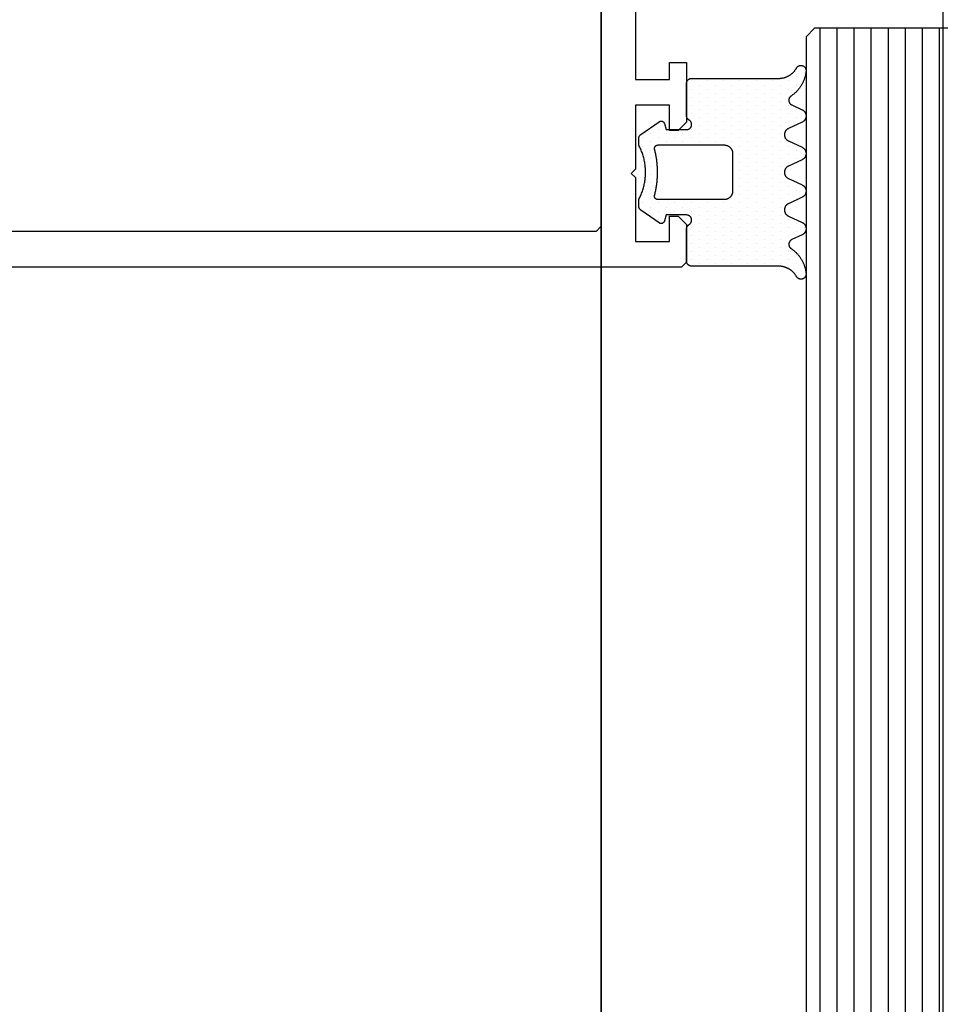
# Model space of a CAD drawing. Extents: x 4615668 to 9294084, y 5325188 to 10688993.
# Tile 408 of 656: x 4636254.32 to 4636259.74, y 5331941.11 to 5331946.88. Entities that reach past the tile are written whole.
import ezdxf

# ---------------------------------------------------------------- set-up
doc = ezdxf.new("R2010")
doc.units = 0
doc.header["$MEASUREMENT"] = 0
doc.layers.add('A_wymiary', color=152, linetype='Continuous', lineweight=5)
for name, color, linetype in [('CrossSectionsGlass', 7, 'Continuous'), ('CrossSectionsGums', 7, 'Continuous'), ('CrossSectionsProfils', 7, 'Continuous')]:
    doc.layers.add(name, color=color, linetype=linetype)

# ---------------------------------------------------------------- blocks, each defined once
blk = doc.blocks.new('K43_2153_X', base_point=(858.06159, 1427.40338))
at = {"layer": 'CrossSectionsProfils', "flags": 128}
for points in [[(856.05942, 1420.90338), (856.05942, 1413.40349), (854.05942, 1413.40349), (854.05942, 1414.40349), (853.05942, 1414.40349), (853.05942, 1410.90326), (853.55942, 1410.40326), (854.05942, 1410.40326), (854.05942, 1411.90349), (856.05942, 1411.90349), (856.05942, 1408.15349), (856.30942, 1407.90349), (856.05942, 1407.65349), (856.05942, 1403.90349), (854.05942, 1403.90349), (854.05942, 1405.40326), (853.55942, 1405.40326), (853.05942, 1404.90326), (853.05942, 1402.70317), (853.35942, 1402.40317), (942.05942, 1402.40317)], [(858.05942, 1450.00358), (858.05942, 1404.80317), (858.35942, 1404.50317), (933.85942, 1404.50317)]]:
    blk.add_lwpolyline(points, dxfattribs=at)
blk = doc.blocks.new('Hatch19038', base_point=(6840.81, 665.518))
at = {"layer": 'CrossSectionsGums', "color": 8}
for p, q in [((6270.288, 677.449), (6270.288, 677.449)), ((6270.764, 677.449), (6270.764, 677.449)), ((6273.145, 677.449), (6273.145, 677.449)), ((6275.05, 677.449), (6275.05, 677.449)), ((6277.431, 677.449), (6277.431, 677.449)), ((6279.812, 677.449), (6279.812, 677.449)), ((6282.194, 677.449), (6282.194, 677.449)), ((6270.526, 676.973), (6270.526, 676.973)), ((6271.002, 676.973), (6271.002, 676.973)), ((6271.479, 676.973), (6271.479, 676.973)), ((6272.907, 676.973), (6272.907, 676.973)), ((6273.384, 676.973), (6273.384, 676.973)), ((6274.812, 676.973), (6274.812, 676.973)), ((6275.289, 676.973), (6275.289, 676.973)), ((6275.765, 676.973), (6275.765, 676.973)), ((6277.193, 676.973), (6277.193, 676.973)), ((6277.67, 676.973), (6277.67, 676.973)), ((6279.575, 676.973), (6279.575, 676.973)), ((6280.051, 676.973), (6280.051, 676.973)), ((6281.48, 676.973), (6281.48, 676.973)), ((6281.956, 676.973), (6281.956, 676.973)), ((6282.432, 676.973), (6282.432, 676.973)), ((6270.764, 676.496), (6270.764, 676.496)), ((6271.002, 676.02), (6271.002, 676.02)), ((6271.24, 676.496), (6271.24, 676.496)), ((6271.478, 676.02), (6271.478, 676.02)), ((6271.716, 676.496), (6271.716, 676.496)), ((6271.955, 676.02), (6271.955, 676.02)), ((6272.193, 676.496), (6272.193, 676.496)), ((6272.431, 676.02), (6272.431, 676.02)), ((6272.669, 676.496), (6272.669, 676.496)), ((6272.907, 676.02), (6272.907, 676.02)), ((6273.146, 676.496), (6273.146, 676.496)), ((6273.383, 676.02), (6273.383, 676.02)), ((6273.622, 676.496), (6273.622, 676.496)), ((6273.859, 676.02), (6273.859, 676.02)), ((6274.336, 676.02), (6274.336, 676.02)), ((6274.574, 676.496), (6274.574, 676.496)), ((6274.812, 676.02), (6274.812, 676.02)), ((6275.05, 676.496), (6275.05, 676.496)), ((6275.288, 676.02), (6275.288, 676.02)), ((6275.526, 676.496), (6275.526, 676.496)), ((6275.765, 676.02), (6275.765, 676.02)), ((6276.241, 676.02), (6276.241, 676.02)), ((6276.717, 676.02), (6276.717, 676.02)), ((6276.955, 676.496), (6276.955, 676.496)), ((6277.193, 676.02), (6277.193, 676.02)), ((6277.432, 676.496), (6277.432, 676.496)), ((6277.669, 676.02), (6277.669, 676.02)), ((6277.908, 676.496), (6277.908, 676.496)), ((6278.146, 676.02), (6278.146, 676.02)), ((6278.622, 676.02), (6278.622, 676.02)), ((6279.098, 676.02), (6279.098, 676.02)), ((6279.336, 676.496), (6279.336, 676.496)), ((6279.575, 676.02), (6279.575, 676.02)), ((6279.813, 676.496), (6279.813, 676.496)), ((6280.051, 676.02), (6280.051, 676.02)), ((6280.289, 676.496), (6280.289, 676.496)), ((6280.527, 676.02), (6280.527, 676.02)), ((6280.765, 676.496), (6280.765, 676.496)), ((6281.003, 676.02), (6281.003, 676.02)), ((6281.242, 676.496), (6281.242, 676.496)), ((6281.479, 676.02), (6281.479, 676.02)), ((6281.718, 676.496), (6281.718, 676.496)), ((6271.24, 675.544), (6271.24, 675.544)), ((6271.717, 675.544), (6271.717, 675.544)), ((6272.193, 675.544), (6272.193, 675.544)), ((6272.669, 675.544), (6272.669, 675.544)), ((6273.146, 675.544), (6273.146, 675.544)), ((6273.622, 675.544), (6273.622, 675.544)), ((6274.098, 675.544), (6274.098, 675.544)), ((6274.574, 675.544), (6274.574, 675.544)), ((6275.05, 675.544), (6275.05, 675.544)), ((6275.527, 675.544), (6275.527, 675.544)), ((6276.003, 675.544), (6276.003, 675.544)), ((6276.479, 675.544), (6276.479, 675.544)), ((6276.956, 675.544), (6276.956, 675.544)), ((6277.432, 675.544), (6277.432, 675.544)), ((6277.908, 675.544), (6277.908, 675.544)), ((6278.384, 675.544), (6278.384, 675.544)), ((6278.86, 675.544), (6278.86, 675.544)), ((6279.337, 675.544), (6279.337, 675.544)), ((6279.813, 675.544), (6279.813, 675.544)), ((6280.289, 675.544), (6280.289, 675.544)), ((6280.766, 675.544), (6280.766, 675.544)), ((6281.242, 675.544), (6281.242, 675.544)), ((6281.718, 675.544), (6281.718, 675.544)), ((6271.002, 675.068), (6271.002, 675.068)), ((6271.479, 675.068), (6271.479, 675.068)), ((6271.955, 675.068), (6271.955, 675.068)), ((6272.431, 675.068), (6272.431, 675.068)), ((6272.907, 675.068), (6272.907, 675.068)), ((6273.383, 675.068), (6273.383, 675.068)), ((6273.86, 675.068), (6273.86, 675.068)), ((6274.336, 675.068), (6274.336, 675.068)), ((6274.812, 675.068), (6274.812, 675.068)), ((6275.289, 675.068), (6275.289, 675.068)), ((6275.765, 675.068), (6275.765, 675.068)), ((6276.241, 675.068), (6276.241, 675.068)), ((6276.717, 675.068), (6276.717, 675.068)), ((6277.193, 675.068), (6277.193, 675.068)), ((6277.669, 675.068), (6277.669, 675.068)), ((6278.146, 675.068), (6278.146, 675.068)), ((6278.622, 675.068), (6278.622, 675.068)), ((6279.099, 675.068), (6279.099, 675.068)), ((6279.575, 675.068), (6279.575, 675.068)), ((6280.051, 675.068), (6280.051, 675.068)), ((6280.527, 675.068), (6280.527, 675.068)), ((6281.003, 675.068), (6281.003, 675.068)), ((6281.479, 675.068), (6281.479, 675.068)), ((6271.24, 674.591), (6271.24, 674.591)), ((6271.716, 674.591), (6271.716, 674.591)), ((6272.193, 674.591), (6272.193, 674.591)), ((6272.669, 674.591), (6272.669, 674.591)), ((6273.145, 674.591), (6273.145, 674.591)), ((6273.622, 674.591), (6273.622, 674.591)), ((6274.098, 674.591), (6274.098, 674.591)), ((6274.574, 674.591), (6274.574, 674.591)), ((6275.05, 674.591), (6275.05, 674.591)), ((6275.526, 674.591), (6275.526, 674.591)), ((6276.002, 674.591), (6276.002, 674.591)), ((6276.479, 674.591), (6276.479, 674.591)), ((6276.955, 674.591), (6276.955, 674.591)), ((6277.431, 674.591), (6277.431, 674.591)), ((6277.908, 674.591), (6277.908, 674.591)), ((6278.384, 674.591), (6278.384, 674.591)), ((6278.86, 674.591), (6278.86, 674.591)), ((6279.336, 674.591), (6279.336, 674.591)), ((6279.812, 674.591), (6279.812, 674.591)), ((6280.289, 674.591), (6280.289, 674.591)), ((6280.765, 674.591), (6280.765, 674.591)), ((6281.241, 674.591), (6281.241, 674.591)), ((6281.718, 674.591), (6281.718, 674.591)), ((6271.002, 674.115), (6271.002, 674.115)), ((6271.479, 674.115), (6271.479, 674.115)), ((6271.955, 674.115), (6271.955, 674.115)), ((6272.431, 674.115), (6272.431, 674.115)), ((6272.907, 674.115), (6272.907, 674.115)), ((6273.384, 674.115), (6273.384, 674.115)), ((6273.86, 674.115), (6273.86, 674.115)), ((6274.336, 674.115), (6274.336, 674.115)), ((6274.812, 674.115), (6274.812, 674.115)), ((6275.289, 674.115), (6275.289, 674.115)), ((6275.765, 674.115), (6275.765, 674.115)), ((6276.241, 674.115), (6276.241, 674.115)), ((6276.717, 674.115), (6276.717, 674.115)), ((6277.193, 674.115), (6277.193, 674.115)), ((6277.67, 674.115), (6277.67, 674.115)), ((6278.146, 674.115), (6278.146, 674.115)), ((6278.623, 674.115), (6278.623, 674.115)), ((6279.099, 674.115), (6279.099, 674.115)), ((6279.575, 674.115), (6279.575, 674.115)), ((6280.051, 674.115), (6280.051, 674.115)), ((6280.527, 674.115), (6280.527, 674.115)), ((6281.003, 674.115), (6281.003, 674.115)), ((6281.48, 674.115), (6281.48, 674.115)), ((6271.002, 673.163), (6271.002, 673.163)), ((6271.24, 673.639), (6271.24, 673.639)), ((6271.479, 673.163), (6271.479, 673.163)), ((6271.717, 673.639), (6271.717, 673.639)), ((6271.955, 673.163), (6271.955, 673.163)), ((6272.193, 673.639), (6272.193, 673.639)), ((6272.431, 673.163), (6272.431, 673.163)), ((6272.669, 673.639), (6272.669, 673.639)), ((6272.907, 673.163), (6272.907, 673.163)), ((6273.146, 673.639), (6273.146, 673.639)), ((6273.383, 673.163), (6273.383, 673.163)), ((6273.622, 673.639), (6273.622, 673.639)), ((6273.859, 673.163), (6273.859, 673.163)), ((6274.098, 673.639), (6274.098, 673.639)), ((6274.336, 673.163), (6274.336, 673.163)), ((6274.574, 673.639), (6274.574, 673.639)), ((6274.812, 673.163), (6274.812, 673.163)), ((6275.05, 673.639), (6275.05, 673.639)), ((6275.526, 673.639), (6275.526, 673.639)), ((6276.003, 673.639), (6276.003, 673.639)), ((6276.479, 673.639), (6276.479, 673.639)), ((6276.955, 673.639), (6276.955, 673.639)), ((6277.432, 673.639), (6277.432, 673.639)), ((6277.908, 673.639), (6277.908, 673.639)), ((6278.146, 673.163), (6278.146, 673.163)), ((6278.384, 673.639), (6278.384, 673.639)), ((6278.622, 673.163), (6278.622, 673.163)), ((6278.86, 673.639), (6278.86, 673.639)), ((6279.098, 673.163), (6279.098, 673.163)), ((6279.336, 673.639), (6279.336, 673.639)), ((6279.575, 673.163), (6279.575, 673.163)), ((6279.813, 673.639), (6279.813, 673.639)), ((6280.051, 673.163), (6280.051, 673.163)), ((6280.289, 673.639), (6280.289, 673.639)), ((6280.527, 673.163), (6280.527, 673.163)), ((6280.765, 673.639), (6280.765, 673.639)), ((6281.003, 673.163), (6281.003, 673.163)), ((6281.242, 673.639), (6281.242, 673.639)), ((6281.479, 673.163), (6281.479, 673.163)), ((6281.718, 673.639), (6281.718, 673.639)), ((6271.241, 672.686), (6271.241, 672.686)), ((6271.717, 672.686), (6271.717, 672.686)), ((6272.193, 672.686), (6272.193, 672.686)), ((6272.669, 672.686), (6272.669, 672.686)), ((6273.146, 672.686), (6273.146, 672.686)), ((6273.622, 672.686), (6273.622, 672.686)), ((6274.098, 672.686), (6274.098, 672.686)), ((6274.574, 672.686), (6274.574, 672.686)), ((6278.384, 672.686), (6278.384, 672.686)), ((6278.86, 672.686), (6278.86, 672.686)), ((6279.337, 672.686), (6279.337, 672.686)), ((6279.813, 672.686), (6279.813, 672.686)), ((6280.289, 672.686), (6280.289, 672.686)), ((6280.766, 672.686), (6280.766, 672.686)), ((6281.242, 672.686), (6281.242, 672.686)), ((6281.718, 672.686), (6281.718, 672.686)), ((6271.002, 672.21), (6271.002, 672.21)), ((6271.479, 672.21), (6271.479, 672.21)), ((6271.955, 672.21), (6271.955, 672.21)), ((6272.431, 672.21), (6272.431, 672.21)), ((6272.907, 672.21), (6272.907, 672.21)), ((6273.383, 672.21), (6273.383, 672.21)), ((6273.86, 672.21), (6273.86, 672.21)), ((6274.336, 672.21), (6274.336, 672.21)), ((6278.146, 672.21), (6278.146, 672.21)), ((6278.622, 672.21), (6278.622, 672.21)), ((6279.099, 672.21), (6279.099, 672.21)), ((6279.575, 672.21), (6279.575, 672.21)), ((6280.051, 672.21), (6280.051, 672.21)), ((6280.527, 672.21), (6280.527, 672.21)), ((6281.003, 672.21), (6281.003, 672.21)), ((6281.479, 672.21), (6281.479, 672.21)), ((6271.24, 671.734), (6271.24, 671.734)), ((6271.716, 671.734), (6271.716, 671.734)), ((6272.193, 671.734), (6272.193, 671.734)), ((6272.669, 671.734), (6272.669, 671.734)), ((6273.145, 671.734), (6273.145, 671.734)), ((6273.622, 671.734), (6273.622, 671.734)), ((6274.098, 671.734), (6274.098, 671.734)), ((6274.574, 671.734), (6274.574, 671.734)), ((6278.384, 671.734), (6278.384, 671.734)), ((6278.86, 671.734), (6278.86, 671.734)), ((6279.336, 671.734), (6279.336, 671.734)), ((6279.812, 671.734), (6279.812, 671.734)), ((6280.289, 671.734), (6280.289, 671.734)), ((6280.765, 671.734), (6280.765, 671.734)), ((6281.241, 671.734), (6281.241, 671.734)), ((6281.718, 671.734), (6281.718, 671.734)), ((6271.002, 671.258), (6271.002, 671.258)), ((6271.24, 670.781), (6271.24, 670.781)), ((6271.479, 671.258), (6271.479, 671.258)), ((6271.717, 670.781), (6271.717, 670.781)), ((6271.955, 671.258), (6271.955, 671.258)), ((6272.193, 670.781), (6272.193, 670.781)), ((6272.431, 671.258), (6272.431, 671.258)), ((6272.669, 670.781), (6272.669, 670.781)), ((6272.907, 671.258), (6272.907, 671.258)), ((6273.146, 670.781), (6273.146, 670.781)), ((6273.384, 671.258), (6273.384, 671.258)), ((6273.86, 671.258), (6273.86, 671.258)), ((6274.098, 670.781), (6274.098, 670.781)), ((6274.336, 671.258), (6274.336, 671.258)), ((6274.574, 670.781), (6274.574, 670.781)), ((6278.146, 671.258), (6278.146, 671.258)), ((6278.384, 670.781), (6278.384, 670.781)), ((6278.623, 671.258), (6278.623, 671.258)), ((6278.86, 670.781), (6278.86, 670.781)), ((6279.099, 671.258), (6279.099, 671.258)), ((6279.336, 670.781), (6279.336, 670.781)), ((6279.575, 671.258), (6279.575, 671.258)), ((6279.813, 670.781), (6279.813, 670.781)), ((6280.051, 671.258), (6280.051, 671.258)), ((6280.289, 670.781), (6280.289, 670.781)), ((6280.527, 671.258), (6280.527, 671.258)), ((6280.765, 670.781), (6280.765, 670.781)), ((6281.003, 671.258), (6281.003, 671.258)), ((6281.242, 670.781), (6281.242, 670.781)), ((6281.48, 671.258), (6281.48, 671.258)), ((6281.718, 670.781), (6281.718, 670.781)), ((6274.336, 670.305), (6274.336, 670.305)), ((6278.146, 670.305), (6278.146, 670.305)), ((6278.622, 670.305), (6278.622, 670.305)), ((6274.098, 669.829), (6274.098, 669.829)), ((6274.574, 669.829), (6274.574, 669.829)), ((6278.384, 669.829), (6278.384, 669.829)), ((6278.86, 669.829), (6278.86, 669.829)), ((6274.336, 669.353), (6274.336, 669.353)), ((6278.146, 669.353), (6278.146, 669.353)), ((6278.622, 669.353), (6278.622, 669.353)), ((6273.622, 668.876), (6273.622, 668.876)), ((6274.098, 668.876), (6274.098, 668.876)), ((6274.574, 668.876), (6274.574, 668.876)), ((6278.384, 668.876), (6278.384, 668.876)), ((6278.86, 668.876), (6278.86, 668.876)), ((6273.859, 668.4), (6273.859, 668.4)), ((6274.335, 668.4), (6274.335, 668.4)), ((6274.574, 667.924), (6274.574, 667.924)), ((6274.812, 668.4), (6274.812, 668.4)), ((6275.05, 667.924), (6275.05, 667.924)), ((6275.288, 668.4), (6275.288, 668.4)), ((6275.765, 668.4), (6275.765, 668.4)), ((6276.241, 668.4), (6276.241, 668.4)), ((6276.717, 668.4), (6276.717, 668.4)), ((6277.193, 668.4), (6277.193, 668.4)), ((6277.669, 668.4), (6277.669, 668.4)), ((6277.908, 667.924), (6277.908, 667.924)), ((6278.146, 668.4), (6278.146, 668.4)), ((6278.384, 667.924), (6278.384, 667.924)), ((6278.622, 668.4), (6278.622, 668.4))]:
    blk.add_line(p, q, dxfattribs=at)
blk = doc.blocks.new('120483', base_point=(6270.809, 670.518))
at = {"layer": 'CrossSectionsGums', "color": 1, "flags": 128}
for points in [[(6274.401, 667.718), (6274.696, 667.718), (6274.699, 667.718), (6274.703, 667.718), (6274.706, 667.718), (6274.708, 667.718), (6274.711, 667.718), (6274.714, 667.718), (6274.717, 667.719), (6274.72, 667.719), (6274.723, 667.719), (6274.727, 667.719), (6274.729, 667.72), (6274.732, 667.72), (6274.735, 667.72), (6274.738, 667.721), (6274.741, 667.721), (6274.744, 667.722), (6274.747, 667.722), (6274.75, 667.723), (6274.753, 667.723), (6274.756, 667.724), (6274.759, 667.724), (6274.762, 667.725), (6274.765, 667.726), (6274.768, 667.726), (6274.771, 667.727), (6274.773, 667.728), (6274.776, 667.729), (6274.779, 667.729), (6274.782, 667.73), (6274.785, 667.731), (6274.788, 667.732), (6274.791, 667.733), (6274.793, 667.734), (6274.796, 667.735), (6274.799, 667.736), (6274.802, 667.737), (6274.805, 667.738), (6274.808, 667.739), (6274.811, 667.74), (6274.813, 667.741), (6274.816, 667.743), (6274.819, 667.744), (6274.821, 667.745), (6274.824, 667.746), (6274.827, 667.748), (6274.83, 667.749), (6274.832, 667.75), (6274.832, 667.75), (6274.893, 667.78), (6274.955, 667.809), (6275.017, 667.837), (6275.079, 667.863), (6275.142, 667.888), (6275.206, 667.912), (6275.27, 667.935), (6275.334, 667.956), (6275.399, 667.976), (6275.464, 667.995), (6275.53, 668.012), (6275.596, 668.029), (6275.662, 668.043), (6275.729, 668.057), (6275.795, 668.069), (6275.862, 668.08), (6275.93, 668.089), (6275.997, 668.097), (6276.064, 668.104), (6276.132, 668.109), (6276.2, 668.114), (6276.268, 668.116), (6276.336, 668.118), (6276.404, 668.118), (6276.472, 668.116), (6276.54, 668.114), (6276.607, 668.109), (6276.675, 668.104), (6276.743, 668.097), (6276.81, 668.089), (6276.877, 668.08), (6276.944, 668.069), (6277.011, 668.057), (6277.078, 668.043), (6277.144, 668.029), (6277.209, 668.012), (6277.275, 667.995), (6277.341, 667.976), (6277.405, 667.956), (6277.47, 667.935), (6277.534, 667.912), (6277.598, 667.888), (6277.661, 667.863), (6277.723, 667.837), (6277.785, 667.809), (6277.847, 667.78), (6277.907, 667.75), (6277.907, 667.75), (6277.91, 667.749), (6277.913, 667.748), (6277.916, 667.746), (6277.918, 667.745), (6277.921, 667.744), (6277.924, 667.743), (6277.926, 667.741), (6277.929, 667.74), (6277.932, 667.739), (6277.935, 667.738), (6277.938, 667.737), (6277.94, 667.736), (6277.943, 667.735), (6277.946, 667.734), (6277.949, 667.733), (6277.952, 667.732), (6277.955, 667.731), (6277.958, 667.73), (6277.96, 667.729), (6277.963, 667.729), (6277.966, 667.728), (6277.969, 667.727), (6277.972, 667.726), (6277.975, 667.726), (6277.978, 667.725), (6277.98, 667.724), (6277.983, 667.724), (6277.986, 667.723), (6277.989, 667.723), (6277.992, 667.722), (6277.996, 667.722), (6277.999, 667.721), (6278.001, 667.721), (6278.004, 667.72), (6278.007, 667.72), (6278.01, 667.72), (6278.013, 667.719), (6278.016, 667.719), (6278.019, 667.719), (6278.022, 667.719), (6278.025, 667.718), (6278.028, 667.718), (6278.031, 667.718), (6278.034, 667.718), (6278.037, 667.718), (6278.04, 667.718), (6278.043, 667.718), (6278.043, 667.718), (6278.339, 667.718), (6278.345, 667.718), (6278.351, 667.718), (6278.357, 667.718), (6278.363, 667.719), (6278.369, 667.719), (6278.375, 667.72), (6278.381, 667.721), (6278.388, 667.722), (6278.394, 667.723), (6278.399, 667.724), (6278.406, 667.725), (6278.412, 667.727), (6278.417, 667.728), (6278.423, 667.73), (6278.429, 667.732), (6278.435, 667.734), (6278.441, 667.736), (6278.446, 667.738), (6278.452, 667.74), (6278.458, 667.742), (6278.463, 667.745), (6278.469, 667.748), (6278.475, 667.75), (6278.48, 667.753), (6278.485, 667.756), (6278.491, 667.759), (6278.496, 667.762), (6278.501, 667.766), (6278.506, 667.769), (6278.511, 667.772), (6278.516, 667.776), (6278.521, 667.78), (6278.526, 667.783), (6278.531, 667.787), (6278.535, 667.791), (6278.54, 667.795), (6278.544, 667.799), (6278.549, 667.804), (6278.553, 667.808), (6278.558, 667.812), (6278.562, 667.817), (6278.565, 667.822), (6278.57, 667.826), (6278.573, 667.831), (6278.577, 667.836), (6278.581, 667.841), (6278.584, 667.846), (6278.584, 667.846), (6279.333, 668.916), (6279.338, 668.922), (6279.342, 668.929), (6279.346, 668.937), (6279.35, 668.944), (6279.354, 668.951), (6279.356, 668.959), (6279.359, 668.966), (6279.362, 668.974), (6279.364, 668.982), (6279.366, 668.99), (6279.367, 668.998), (6279.368, 669.006), (6279.369, 669.014), (6279.37, 669.023), (6279.37, 669.031), (6279.37, 669.039), (6279.369, 669.047), (6279.368, 669.055), (6279.367, 669.063), (6279.366, 669.071), (6279.364, 669.079), (6279.361, 669.087), (6279.359, 669.095), (6279.356, 669.103), (6279.353, 669.11), (6279.35, 669.118), (6279.346, 669.125), (6279.342, 669.132), (6279.338, 669.139), (6279.333, 669.146), (6279.328, 669.152), (6279.323, 669.159), (6279.318, 669.165), (6279.312, 669.171), (6279.306, 669.176), (6279.3, 669.182), (6279.294, 669.187), (6279.288, 669.192), (6279.281, 669.197), (6279.274, 669.201), (6279.267, 669.205), (6279.26, 669.209), (6279.252, 669.213), (6279.245, 669.216), (6279.237, 669.219), (6279.229, 669.221), (6279.222, 669.224), (6279.222, 669.224), (6278.87, 669.318), (6278.87, 670.518), (6278.87, 670.534), (6278.872, 670.551), (6278.874, 670.568), (6278.877, 670.584), (6278.881, 670.6), (6278.886, 670.616), (6278.892, 670.632), (6278.899, 670.647), (6278.907, 670.662), (6278.915, 670.676), (6278.924, 670.69), (6278.935, 670.704), (6278.945, 670.717), (6278.957, 670.729), (6278.969, 670.74), (6278.981, 670.751), (6278.995, 670.761), (6279.008, 670.771), (6279.022, 670.779), (6279.038, 670.787), (6279.053, 670.794), (6279.068, 670.8), (6279.084, 670.805), (6279.1, 670.81), (6279.117, 670.813), (6279.133, 670.816), (6279.15, 670.817), (6279.167, 670.818), (6279.183, 670.818), (6279.2, 670.816), (6279.216, 670.814), (6279.233, 670.811), (6279.249, 670.807), (6279.265, 670.802), (6279.281, 670.797), (6279.296, 670.79), (6279.311, 670.782), (6279.326, 670.774), (6279.339, 670.765), (6279.353, 670.755), (6279.366, 670.745), (6279.378, 670.733), (6279.39, 670.721), (6279.401, 670.709), (6279.411, 670.696), (6279.421, 670.682), (6279.43, 670.668), (6279.43, 670.668), (6279.433, 670.662), (6279.437, 670.656), (6279.44, 670.651), (6279.444, 670.645), (6279.448, 670.64), (6279.452, 670.635), (6279.456, 670.629), (6279.46, 670.624), (6279.465, 670.619), (6279.469, 670.614), (6279.474, 670.609), (6279.479, 670.604), (6279.483, 670.6), (6279.488, 670.595), (6279.493, 670.591), (6279.498, 670.587), (6279.503, 670.582), (6279.509, 670.578), (6279.514, 670.574), (6279.52, 670.57), (6279.525, 670.567), (6279.531, 670.563), (6279.537, 670.56), (6279.542, 670.556), (6279.548, 670.553), (6279.554, 670.55), (6279.56, 670.547), (6279.566, 670.544), (6279.572, 670.542), (6279.579, 670.539), (6279.584, 670.537), (6279.591, 670.534), (6279.597, 670.532), (6279.604, 670.53), (6279.61, 670.528), (6279.617, 670.527), (6279.623, 670.525), (6279.63, 670.524), (6279.636, 670.523), (6279.643, 670.521), (6279.649, 670.52), (6279.656, 670.52), (6279.663, 670.519), (6279.669, 670.518), (6279.676, 670.518), (6279.683, 670.518), (6279.689, 670.518), (6279.689, 670.518), (6281.57, 670.518), (6281.58, 670.518), (6281.59, 670.518), (6281.6, 670.519), (6281.61, 670.52), (6281.62, 670.522), (6281.629, 670.524), (6281.639, 670.526), (6281.649, 670.528), (6281.659, 670.531), (6281.668, 670.534), (6281.678, 670.538), (6281.687, 670.542), (6281.696, 670.546), (6281.705, 670.55), (6281.714, 670.555), (6281.723, 670.56), (6281.731, 670.565), (6281.74, 670.57), (6281.748, 670.576), (6281.756, 670.582), (6281.764, 670.589), (6281.771, 670.595), (6281.778, 670.602), (6281.786, 670.609), (6281.792, 670.617), (6281.799, 670.624), (6281.805, 670.632), (6281.812, 670.64), (6281.817, 670.648), (6281.823, 670.656), (6281.828, 670.665), (6281.833, 670.674), (6281.837, 670.682), (6281.842, 670.692), (6281.846, 670.701), (6281.85, 670.71), (6281.853, 670.719), (6281.856, 670.729), (6281.859, 670.739), (6281.862, 670.748), (6281.864, 670.758), (6281.866, 670.768), (6281.867, 670.778), (6281.868, 670.788), (6281.869, 670.798), (6281.87, 670.808), (6281.87, 670.818), (6281.87, 670.818), (6281.87, 675.913), (6281.87, 675.94), (6281.871, 675.967), (6281.873, 675.994), (6281.875, 676.02), (6281.877, 676.047), (6281.881, 676.074), (6281.885, 676.101), (6281.889, 676.127), (6281.894, 676.154), (6281.9, 676.18), (6281.906, 676.206), (6281.913, 676.232), (6281.92, 676.258), (6281.929, 676.284), (6281.937, 676.309), (6281.946, 676.335), (6281.956, 676.36), (6281.966, 676.385), (6281.978, 676.409), (6281.989, 676.434), (6282, 676.458), (6282.013, 676.482), (6282.026, 676.505), (6282.04, 676.529), (6282.054, 676.552), (6282.068, 676.574), (6282.083, 676.596), (6282.099, 676.618), (6282.115, 676.64), (6282.132, 676.661), (6282.149, 676.682), (6282.167, 676.703), (6282.185, 676.723), (6282.203, 676.742), (6282.222, 676.762), (6282.241, 676.78), (6282.261, 676.799), (6282.281, 676.817), (6282.301, 676.834), (6282.322, 676.851), (6282.343, 676.868), (6282.365, 676.884), (6282.387, 676.9), (6282.409, 676.915), (6282.432, 676.929), (6282.455, 676.943), (6282.478, 676.957), (6282.478, 676.957), (6282.493, 676.966), (6282.507, 676.976), (6282.521, 676.986), (6282.534, 676.998), (6282.546, 677.01), (6282.558, 677.023), (6282.569, 677.036), (6282.579, 677.05), (6282.588, 677.065), (6282.597, 677.08), (6282.604, 677.096), (6282.611, 677.112), (6282.617, 677.129), (6282.622, 677.145), (6282.625, 677.162), (6282.628, 677.18), (6282.629, 677.197), (6282.63, 677.214), (6282.63, 677.232), (6282.628, 677.249), (6282.626, 677.266), (6282.623, 677.283), (6282.619, 677.3), (6282.613, 677.317), (6282.607, 677.333), (6282.6, 677.349), (6282.592, 677.364), (6282.583, 677.379), (6282.573, 677.393), (6282.563, 677.407), (6282.552, 677.42), (6282.54, 677.433), (6282.526, 677.445), (6282.513, 677.456), (6282.499, 677.466), (6282.484, 677.475), (6282.469, 677.484), (6282.454, 677.491), (6282.438, 677.498), (6282.421, 677.504), (6282.404, 677.508), (6282.388, 677.512), (6282.37, 677.515), (6282.353, 677.517), (6282.335, 677.518), (6282.318, 677.518), (6282.301, 677.516), (6282.301, 677.516), (6282.264, 677.512), (6282.227, 677.508), (6282.189, 677.502), (6282.152, 677.496), (6282.115, 677.489), (6282.079, 677.482), (6282.042, 677.474), (6282.005, 677.465), (6281.969, 677.455), (6281.933, 677.445), (6281.897, 677.434), (6281.861, 677.422), (6281.826, 677.41), (6281.791, 677.397), (6281.756, 677.384), (6281.721, 677.37), (6281.687, 677.355), (6281.652, 677.339), (6281.619, 677.323), (6281.585, 677.306), (6281.552, 677.289), (6281.519, 677.271), (6281.486, 677.252), (6281.454, 677.233), (6281.422, 677.213), (6281.391, 677.193), (6281.36, 677.172), (6281.329, 677.15), (6281.299, 677.128), (6281.269, 677.105), (6281.24, 677.082), (6281.21, 677.058), (6281.182, 677.034), (6281.154, 677.009), (6281.126, 676.983), (6281.1, 676.957), (6281.073, 676.931), (6281.047, 676.904), (6281.021, 676.876), (6280.996, 676.848), (6280.972, 676.82), (6280.948, 676.791), (6280.924, 676.762), (6280.901, 676.732), (6280.879, 676.702), (6280.857, 676.672), (6280.836, 676.641), (6280.836, 676.641), (6280.828, 676.63), (6280.82, 676.619), (6280.811, 676.609), (6280.802, 676.599), (6280.792, 676.589), (6280.782, 676.58), (6280.772, 676.572), (6280.761, 676.564), (6280.75, 676.556), (6280.738, 676.549), (6280.727, 676.542), (6280.714, 676.536), (6280.702, 676.531), (6280.689, 676.526), (6280.677, 676.522), (6280.664, 676.518), (6280.651, 676.515), (6280.638, 676.512), (6280.624, 676.51), (6280.611, 676.509), (6280.597, 676.508), (6280.583, 676.508), (6280.57, 676.508), (6280.557, 676.509), (6280.543, 676.511), (6280.53, 676.513), (6280.517, 676.516), (6280.504, 676.519), (6280.491, 676.523), (6280.479, 676.528), (6280.466, 676.533), (6280.454, 676.539), (6280.441, 676.545), (6280.43, 676.552), (6280.418, 676.559), (6280.408, 676.567), (6280.397, 676.575), (6280.387, 676.584), (6280.377, 676.593), (6280.368, 676.603), (6280.358, 676.613), (6280.35, 676.624), (6280.342, 676.634), (6280.334, 676.646), (6280.327, 676.657), (6280.321, 676.669), (6280.315, 676.681), (6280.315, 676.681), (6280.032, 677.287), (6280.024, 677.304), (6280.014, 677.321), (6280.004, 677.337), (6279.993, 677.353), (6279.981, 677.369), (6279.969, 677.383), (6279.956, 677.397), (6279.942, 677.411), (6279.927, 677.424), (6279.913, 677.436), (6279.897, 677.447), (6279.88, 677.458), (6279.864, 677.467), (6279.847, 677.476), (6279.83, 677.485), (6279.812, 677.492), (6279.793, 677.498), (6279.775, 677.504), (6279.756, 677.508), (6279.737, 677.512), (6279.718, 677.515), (6279.699, 677.517), (6279.679, 677.518), (6279.66, 677.518), (6279.641, 677.517), (6279.622, 677.515), (6279.603, 677.512), (6279.583, 677.508), (6279.565, 677.504), (6279.546, 677.498), (6279.528, 677.492), (6279.51, 677.485), (6279.493, 677.476), (6279.476, 677.467), (6279.459, 677.458), (6279.443, 677.447), (6279.427, 677.436), (6279.412, 677.424), (6279.397, 677.411), (6279.384, 677.397), (6279.371, 677.383), (6279.358, 677.369), (6279.346, 677.353), (6279.335, 677.337), (6279.325, 677.321), (6279.316, 677.304), (6279.307, 677.287), (6279.307, 677.287), (6278.932, 676.483), (6278.924, 676.465), (6278.915, 676.449), (6278.904, 676.432), (6278.893, 676.416), (6278.881, 676.401), (6278.869, 676.386), (6278.856, 676.372), (6278.842, 676.359), (6278.828, 676.346), (6278.812, 676.334), (6278.797, 676.322), (6278.781, 676.312), (6278.764, 676.302), (6278.747, 676.293), (6278.729, 676.285), (6278.711, 676.278), (6278.693, 676.271), (6278.675, 676.266), (6278.656, 676.261), (6278.637, 676.258), (6278.618, 676.255), (6278.599, 676.253), (6278.58, 676.252), (6278.56, 676.252), (6278.541, 676.253), (6278.521, 676.255), (6278.502, 676.258), (6278.483, 676.261), (6278.465, 676.266), (6278.446, 676.271), (6278.428, 676.278), (6278.41, 676.285), (6278.393, 676.293), (6278.375, 676.302), (6278.359, 676.312), (6278.343, 676.322), (6278.327, 676.334), (6278.312, 676.346), (6278.298, 676.359), (6278.284, 676.372), (6278.271, 676.386), (6278.258, 676.401), (6278.247, 676.416), (6278.235, 676.432), (6278.225, 676.449), (6278.216, 676.465), (6278.207, 676.483), (6278.207, 676.483), (6277.833, 677.287), (6277.824, 677.304), (6277.814, 677.321), (6277.804, 677.337), (6277.793, 677.353), (6277.781, 677.369), (6277.769, 677.383), (6277.756, 677.397), (6277.742, 677.411), (6277.728, 677.424), (6277.712, 677.436), (6277.697, 677.447), (6277.681, 677.458), (6277.664, 677.467), (6277.647, 677.476), (6277.629, 677.485), (6277.611, 677.492), (6277.593, 677.498), (6277.575, 677.504), (6277.556, 677.508), (6277.537, 677.512), (6277.518, 677.515), (6277.499, 677.517), (6277.479, 677.518), (6277.46, 677.518), (6277.441, 677.517), (6277.421, 677.515), (6277.402, 677.512), (6277.384, 677.508), (6277.365, 677.504), (6277.346, 677.498), (6277.328, 677.492), (6277.31, 677.485), (6277.292, 677.476), (6277.275, 677.467), (6277.259, 677.458), (6277.243, 677.447), (6277.227, 677.436), (6277.212, 677.424), (6277.198, 677.411), (6277.184, 677.397), (6277.17, 677.383), (6277.158, 677.369), (6277.146, 677.353), (6277.135, 677.337), (6277.125, 677.321), (6277.116, 677.304), (6277.107, 677.287), (6277.107, 677.287), (6276.732, 676.483), (6276.724, 676.465), (6276.714, 676.449), (6276.704, 676.432), (6276.693, 676.416), (6276.681, 676.401), (6276.669, 676.386), (6276.656, 676.372), (6276.642, 676.359), (6276.627, 676.346), (6276.612, 676.334), (6276.597, 676.322), (6276.581, 676.312), (6276.564, 676.302), (6276.547, 676.293), (6276.529, 676.285), (6276.511, 676.278), (6276.493, 676.271), (6276.475, 676.266), (6276.456, 676.261), (6276.437, 676.258), (6276.418, 676.255), (6276.399, 676.253), (6276.379, 676.252), (6276.36, 676.252), (6276.341, 676.253), (6276.322, 676.255), (6276.303, 676.258), (6276.284, 676.261), (6276.265, 676.266), (6276.246, 676.271), (6276.228, 676.278), (6276.21, 676.285), (6276.193, 676.293), (6276.176, 676.302), (6276.159, 676.312), (6276.143, 676.322), (6276.127, 676.334), (6276.112, 676.346), (6276.098, 676.359), (6276.084, 676.372), (6276.071, 676.386), (6276.058, 676.401), (6276.046, 676.416), (6276.036, 676.432), (6276.025, 676.449), (6276.016, 676.465), (6276.007, 676.483), (6276.007, 676.483), (6275.632, 677.287), (6275.624, 677.304), (6275.614, 677.321), (6275.604, 677.337), (6275.593, 677.353), (6275.582, 677.369), (6275.569, 677.383), (6275.556, 677.397), (6275.542, 677.411), (6275.527, 677.424), (6275.512, 677.436), (6275.497, 677.447), (6275.48, 677.458), (6275.464, 677.467), (6275.447, 677.476), (6275.429, 677.485), (6275.412, 677.492), (6275.393, 677.498), (6275.375, 677.504), (6275.356, 677.508), (6275.337, 677.512), (6275.318, 677.515), (6275.299, 677.517), (6275.279, 677.518), (6275.26, 677.518), (6275.241, 677.517), (6275.222, 677.515), (6275.203, 677.512), (6275.184, 677.508), (6275.165, 677.504), (6275.146, 677.498), (6275.128, 677.492), (6275.11, 677.485), (6275.093, 677.476), (6275.076, 677.467), (6275.059, 677.458), (6275.043, 677.447), (6275.027, 677.436), (6275.012, 677.424), (6274.998, 677.411), (6274.984, 677.397), (6274.971, 677.383), (6274.958, 677.369), (6274.946, 677.353), (6274.936, 677.337), (6274.925, 677.321), (6274.916, 677.304), (6274.907, 677.287), (6274.907, 677.287), (6274.532, 676.483), (6274.524, 676.465), (6274.514, 676.449), (6274.504, 676.432), (6274.493, 676.416), (6274.481, 676.401), (6274.469, 676.386), (6274.456, 676.372), (6274.442, 676.359), (6274.427, 676.346), (6274.413, 676.334), (6274.397, 676.322), (6274.38, 676.312), (6274.364, 676.302), (6274.347, 676.293), (6274.33, 676.285), (6274.312, 676.278), (6274.293, 676.271), (6274.275, 676.266), (6274.256, 676.261), (6274.237, 676.258), (6274.218, 676.255), (6274.199, 676.253), (6274.179, 676.252), (6274.16, 676.252), (6274.141, 676.253), (6274.122, 676.255), (6274.103, 676.258), (6274.083, 676.261), (6274.065, 676.266), (6274.046, 676.271), (6274.028, 676.278), (6274.01, 676.285), (6273.993, 676.293), (6273.976, 676.302), (6273.959, 676.312), (6273.943, 676.322), (6273.927, 676.334), (6273.912, 676.346), (6273.897, 676.359), (6273.884, 676.372), (6273.871, 676.386), (6273.858, 676.401), (6273.846, 676.416), (6273.835, 676.432), (6273.825, 676.449), (6273.816, 676.465), (6273.807, 676.483), (6273.807, 676.483), (6273.432, 677.287), (6273.424, 677.304), (6273.415, 677.321), (6273.404, 677.337), (6273.393, 677.353), (6273.381, 677.369), (6273.369, 677.383), (6273.356, 677.397), (6273.342, 677.411), (6273.328, 677.424), (6273.312, 677.436), (6273.297, 677.447), (6273.281, 677.458), (6273.264, 677.467), (6273.247, 677.476), (6273.229, 677.485), (6273.211, 677.492), (6273.193, 677.498), (6273.175, 677.504), (6273.156, 677.508), (6273.137, 677.512), (6273.118, 677.515), (6273.099, 677.517), (6273.08, 677.518), (6273.06, 677.518), (6273.041, 677.517), (6273.021, 677.515), (6273.002, 677.512), (6272.983, 677.508), (6272.965, 677.504), (6272.946, 677.498), (6272.928, 677.492), (6272.91, 677.485), (6272.893, 677.476), (6272.875, 677.467), (6272.859, 677.458), (6272.843, 677.447), (6272.827, 677.436), (6272.812, 677.424), (6272.798, 677.411), (6272.784, 677.397), (6272.771, 677.383), (6272.758, 677.369), (6272.747, 677.353), (6272.735, 677.337), (6272.725, 677.321), (6272.716, 677.304), (6272.707, 677.287), (6272.707, 677.287), (6272.425, 676.681), (6272.419, 676.669), (6272.412, 676.657), (6272.405, 676.646), (6272.397, 676.634), (6272.39, 676.624), (6272.381, 676.613), (6272.372, 676.603), (6272.363, 676.593), (6272.353, 676.584), (6272.343, 676.575), (6272.332, 676.567), (6272.321, 676.559), (6272.31, 676.552), (6272.298, 676.545), (6272.286, 676.539), (6272.274, 676.533), (6272.261, 676.528), (6272.249, 676.523), (6272.236, 676.519), (6272.223, 676.516), (6272.209, 676.513), (6272.196, 676.511), (6272.183, 676.509), (6272.169, 676.508), (6272.156, 676.508), (6272.142, 676.508), (6272.129, 676.509), (6272.115, 676.51), (6272.102, 676.512), (6272.089, 676.515), (6272.076, 676.518), (6272.063, 676.522), (6272.05, 676.526), (6272.038, 676.531), (6272.025, 676.536), (6272.013, 676.542), (6272.001, 676.549), (6271.99, 676.556), (6271.979, 676.564), (6271.968, 676.572), (6271.958, 676.58), (6271.947, 676.589), (6271.938, 676.599), (6271.929, 676.609), (6271.92, 676.619), (6271.912, 676.63), (6271.904, 676.641), (6271.904, 676.641), (6271.882, 676.672), (6271.861, 676.702), (6271.838, 676.732), (6271.815, 676.762), (6271.792, 676.791), (6271.768, 676.82), (6271.744, 676.848), (6271.718, 676.876), (6271.693, 676.904), (6271.667, 676.931), (6271.64, 676.957), (6271.613, 676.983), (6271.585, 677.009), (6271.558, 677.034), (6271.529, 677.058), (6271.5, 677.082), (6271.471, 677.105), (6271.44, 677.128), (6271.411, 677.15), (6271.38, 677.172), (6271.349, 677.193), (6271.317, 677.213), (6271.285, 677.233), (6271.253, 677.252), (6271.221, 677.271), (6271.188, 677.289), (6271.154, 677.306), (6271.121, 677.323), (6271.087, 677.339), (6271.053, 677.355), (6271.019, 677.37), (6270.984, 677.384), (6270.949, 677.397), (6270.914, 677.41), (6270.878, 677.422), (6270.842, 677.434), (6270.807, 677.445), (6270.771, 677.455), (6270.734, 677.465), (6270.698, 677.474), (6270.661, 677.482), (6270.624, 677.489), (6270.587, 677.496), (6270.55, 677.502), (6270.513, 677.508), (6270.476, 677.512), (6270.438, 677.516), (6270.438, 677.516), (6270.421, 677.518), (6270.404, 677.518), (6270.387, 677.517), (6270.369, 677.515), (6270.352, 677.512), (6270.335, 677.508), (6270.318, 677.504), (6270.302, 677.498), (6270.286, 677.491), (6270.271, 677.484), (6270.255, 677.475), (6270.241, 677.466), (6270.227, 677.456), (6270.213, 677.445), (6270.2, 677.433), (6270.188, 677.42), (6270.177, 677.407), (6270.166, 677.393), (6270.156, 677.379), (6270.147, 677.364), (6270.139, 677.349), (6270.132, 677.333), (6270.126, 677.317), (6270.121, 677.3), (6270.117, 677.283), (6270.113, 677.266), (6270.111, 677.249), (6270.109, 677.232), (6270.109, 677.214), (6270.11, 677.197), (6270.112, 677.18), (6270.114, 677.162), (6270.118, 677.145), (6270.123, 677.129), (6270.128, 677.112), (6270.135, 677.096), (6270.143, 677.08), (6270.151, 677.065), (6270.16, 677.05), (6270.17, 677.036), (6270.181, 677.023), (6270.193, 677.01), (6270.206, 676.998), (6270.218, 676.986), (6270.232, 676.976), (6270.247, 676.966), (6270.261, 676.957), (6270.261, 676.957), (6270.285, 676.943), (6270.308, 676.929), (6270.33, 676.915), (6270.353, 676.9), (6270.375, 676.884), (6270.396, 676.868), (6270.417, 676.851), (6270.438, 676.834), (6270.459, 676.817), (6270.479, 676.799), (6270.499, 676.78), (6270.518, 676.762), (6270.537, 676.742), (6270.555, 676.723), (6270.573, 676.703), (6270.591, 676.682), (6270.608, 676.661), (6270.625, 676.64), (6270.64, 676.618), (6270.656, 676.596), (6270.671, 676.574), (6270.686, 676.552), (6270.7, 676.529), (6270.713, 676.505), (6270.727, 676.482), (6270.739, 676.458), (6270.751, 676.434), (6270.762, 676.409), (6270.773, 676.385), (6270.783, 676.36), (6270.793, 676.335), (6270.802, 676.309), (6270.811, 676.284), (6270.819, 676.258), (6270.827, 676.232), (6270.833, 676.206), (6270.84, 676.18), (6270.845, 676.154), (6270.851, 676.127), (6270.855, 676.101), (6270.859, 676.074), (6270.862, 676.047), (6270.865, 676.02), (6270.867, 675.994), (6270.869, 675.967), (6270.87, 675.94), (6270.87, 675.913), (6270.87, 675.913), (6270.87, 670.818), (6270.87, 670.808), (6270.871, 670.798), (6270.871, 670.788), (6270.873, 670.778), (6270.874, 670.768), (6270.876, 670.758), (6270.878, 670.748), (6270.88, 670.739), (6270.883, 670.729), (6270.886, 670.719), (6270.89, 670.71), (6270.894, 670.701), (6270.897, 670.692), (6270.902, 670.682), (6270.907, 670.674), (6270.912, 670.665), (6270.917, 670.656), (6270.922, 670.648), (6270.928, 670.64), (6270.935, 670.632), (6270.941, 670.624), (6270.947, 670.617), (6270.954, 670.609), (6270.961, 670.602), (6270.969, 670.595), (6270.976, 670.589), (6270.984, 670.582), (6270.992, 670.576), (6271, 670.57), (6271.008, 670.565), (6271.017, 670.56), (6271.025, 670.555), (6271.035, 670.55), (6271.043, 670.546), (6271.053, 670.542), (6271.062, 670.538), (6271.071, 670.534), (6271.081, 670.531), (6271.09, 670.528), (6271.1, 670.526), (6271.11, 670.524), (6271.12, 670.522), (6271.13, 670.52), (6271.14, 670.519), (6271.15, 670.518), (6271.16, 670.518), (6271.17, 670.518), (6271.17, 670.518), (6273.05, 670.518), (6273.057, 670.518), (6273.063, 670.518), (6273.07, 670.518), (6273.077, 670.519), (6273.083, 670.52), (6273.09, 670.52), (6273.097, 670.521), (6273.104, 670.523), (6273.11, 670.524), (6273.117, 670.525), (6273.123, 670.527), (6273.129, 670.528), (6273.136, 670.53), (6273.142, 670.532), (6273.148, 670.534), (6273.155, 670.537), (6273.161, 670.539), (6273.167, 670.542), (6273.173, 670.544), (6273.18, 670.547), (6273.186, 670.55), (6273.191, 670.553), (6273.197, 670.556), (6273.203, 670.56), (6273.209, 670.563), (6273.214, 670.567), (6273.22, 670.57), (6273.226, 670.574), (6273.231, 670.578), (6273.236, 670.582), (6273.241, 670.587), (6273.247, 670.591), (6273.251, 670.595), (6273.256, 670.6), (6273.261, 670.604), (6273.266, 670.609), (6273.271, 670.614), (6273.275, 670.619), (6273.279, 670.624), (6273.284, 670.629), (6273.288, 670.635), (6273.292, 670.64), (6273.295, 670.645), (6273.299, 670.651), (6273.303, 670.656), (6273.307, 670.662), (6273.31, 670.668), (6273.31, 670.668), (6273.319, 670.682), (6273.328, 670.696), (6273.338, 670.709), (6273.35, 670.721), (6273.361, 670.733), (6273.374, 670.745), (6273.387, 670.755), (6273.4, 670.765), (6273.414, 670.774), (6273.429, 670.782), (6273.443, 670.79), (6273.459, 670.797), (6273.475, 670.802), (6273.491, 670.807), (6273.507, 670.811), (6273.523, 670.814), (6273.54, 670.816), (6273.557, 670.818), (6273.573, 670.818), (6273.59, 670.817), (6273.606, 670.816), (6273.623, 670.813), (6273.639, 670.81), (6273.655, 670.805), (6273.671, 670.8), (6273.687, 670.794), (6273.702, 670.787), (6273.717, 670.779), (6273.731, 670.771), (6273.745, 670.761), (6273.758, 670.751), (6273.771, 670.74), (6273.783, 670.729), (6273.794, 670.717), (6273.805, 670.704), (6273.815, 670.69), (6273.824, 670.676), (6273.833, 670.662), (6273.84, 670.647), (6273.847, 670.632), (6273.853, 670.616), (6273.858, 670.6), (6273.862, 670.584), (6273.866, 670.568), (6273.868, 670.551), (6273.869, 670.534), (6273.87, 670.518), (6273.87, 670.518), (6273.87, 669.318), (6273.518, 669.224), (6273.51, 669.221), (6273.502, 669.219), (6273.495, 669.216), (6273.487, 669.213), (6273.48, 669.209), (6273.473, 669.205), (6273.466, 669.201), (6273.459, 669.197), (6273.452, 669.192), (6273.445, 669.187), (6273.439, 669.182), (6273.433, 669.176), (6273.427, 669.171), (6273.422, 669.165), (6273.417, 669.159), (6273.411, 669.152), (6273.406, 669.146), (6273.402, 669.139), (6273.397, 669.132), (6273.394, 669.125), (6273.39, 669.118), (6273.386, 669.11), (6273.383, 669.103), (6273.38, 669.095), (6273.378, 669.087), (6273.376, 669.079), (6273.374, 669.071), (6273.373, 669.063), (6273.371, 669.055), (6273.371, 669.047), (6273.37, 669.039), (6273.37, 669.031), (6273.37, 669.023), (6273.371, 669.014), (6273.371, 669.006), (6273.373, 668.998), (6273.374, 668.99), (6273.375, 668.982), (6273.378, 668.974), (6273.38, 668.966), (6273.383, 668.959), (6273.386, 668.951), (6273.39, 668.944), (6273.393, 668.937), (6273.397, 668.929), (6273.401, 668.922), (6273.406, 668.916), (6273.406, 668.916), (6274.155, 667.846), (6274.159, 667.841), (6274.162, 667.836), (6274.166, 667.831), (6274.17, 667.826), (6274.174, 667.822), (6274.178, 667.817), (6274.182, 667.812), (6274.187, 667.808), (6274.191, 667.804), (6274.195, 667.799), (6274.2, 667.795), (6274.204, 667.791), (6274.209, 667.787), (6274.214, 667.783), (6274.218, 667.78), (6274.223, 667.776), (6274.229, 667.772), (6274.233, 667.769), (6274.238, 667.766), (6274.244, 667.762), (6274.249, 667.759), (6274.254, 667.756), (6274.26, 667.753), (6274.265, 667.75), (6274.271, 667.748), (6274.276, 667.745), (6274.282, 667.742), (6274.287, 667.74), (6274.293, 667.738), (6274.299, 667.736), (6274.305, 667.734), (6274.311, 667.732), (6274.316, 667.73), (6274.322, 667.728), (6274.328, 667.727), (6274.334, 667.725), (6274.34, 667.724), (6274.346, 667.723), (6274.352, 667.722), (6274.358, 667.721), (6274.364, 667.72), (6274.37, 667.719), (6274.376, 667.719), (6274.382, 667.718), (6274.389, 667.718), (6274.395, 667.718), (6274.401, 667.718), (6274.401, 667.718)], [(6274.77, 668.843), (6274.77, 668.835), (6274.771, 668.828), (6274.771, 668.82), (6274.772, 668.812), (6274.773, 668.805), (6274.775, 668.797), (6274.777, 668.789), (6274.779, 668.782), (6274.782, 668.775), (6274.785, 668.768), (6274.788, 668.76), (6274.791, 668.753), (6274.795, 668.747), (6274.798, 668.74), (6274.803, 668.733), (6274.807, 668.727), (6274.812, 668.721), (6274.816, 668.715), (6274.822, 668.709), (6274.827, 668.703), (6274.833, 668.698), (6274.838, 668.692), (6274.844, 668.687), (6274.851, 668.683), (6274.857, 668.678), (6274.863, 668.674), (6274.87, 668.67), (6274.876, 668.666), (6274.884, 668.663), (6274.891, 668.659), (6274.898, 668.657), (6274.905, 668.654), (6274.913, 668.652), (6274.92, 668.649), (6274.928, 668.648), (6274.935, 668.646), (6274.943, 668.645), (6274.951, 668.644), (6274.958, 668.643), (6274.966, 668.643), (6274.974, 668.643), (6274.981, 668.643), (6274.989, 668.644), (6274.997, 668.645), (6275.004, 668.646), (6275.012, 668.648), (6275.02, 668.649), (6275.02, 668.649), (6275.076, 668.664), (6275.132, 668.677), (6275.189, 668.69), (6275.246, 668.703), (6275.303, 668.714), (6275.36, 668.726), (6275.417, 668.736), (6275.474, 668.746), (6275.531, 668.755), (6275.589, 668.764), (6275.646, 668.772), (6275.704, 668.78), (6275.761, 668.787), (6275.819, 668.793), (6275.877, 668.798), (6275.935, 668.803), (6275.993, 668.808), (6276.051, 668.812), (6276.108, 668.815), (6276.167, 668.817), (6276.225, 668.819), (6276.283, 668.82), (6276.341, 668.821), (6276.399, 668.821), (6276.457, 668.82), (6276.515, 668.819), (6276.573, 668.817), (6276.631, 668.815), (6276.689, 668.812), (6276.747, 668.808), (6276.805, 668.803), (6276.863, 668.798), (6276.92, 668.793), (6276.978, 668.787), (6277.036, 668.78), (6277.093, 668.772), (6277.151, 668.764), (6277.208, 668.755), (6277.266, 668.746), (6277.323, 668.736), (6277.38, 668.726), (6277.437, 668.714), (6277.494, 668.703), (6277.55, 668.69), (6277.607, 668.677), (6277.664, 668.664), (6277.72, 668.649), (6277.72, 668.649), (6277.728, 668.648), (6277.735, 668.646), (6277.743, 668.645), (6277.75, 668.644), (6277.758, 668.643), (6277.766, 668.643), (6277.773, 668.643), (6277.781, 668.643), (6277.789, 668.644), (6277.797, 668.645), (6277.804, 668.646), (6277.812, 668.648), (6277.82, 668.649), (6277.827, 668.652), (6277.834, 668.654), (6277.842, 668.657), (6277.849, 668.659), (6277.856, 668.663), (6277.863, 668.666), (6277.87, 668.67), (6277.876, 668.674), (6277.883, 668.678), (6277.889, 668.683), (6277.896, 668.687), (6277.901, 668.692), (6277.907, 668.698), (6277.913, 668.703), (6277.918, 668.709), (6277.923, 668.715), (6277.928, 668.721), (6277.933, 668.727), (6277.937, 668.733), (6277.941, 668.74), (6277.945, 668.747), (6277.949, 668.753), (6277.952, 668.76), (6277.955, 668.768), (6277.958, 668.775), (6277.96, 668.782), (6277.962, 668.789), (6277.964, 668.797), (6277.966, 668.805), (6277.967, 668.812), (6277.968, 668.82), (6277.969, 668.828), (6277.97, 668.835), (6277.97, 668.843), (6277.97, 668.843), (6277.97, 672.718), (6277.97, 672.734), (6277.969, 672.751), (6277.967, 672.768), (6277.965, 672.784), (6277.963, 672.801), (6277.96, 672.817), (6277.956, 672.834), (6277.952, 672.85), (6277.947, 672.866), (6277.942, 672.882), (6277.937, 672.898), (6277.93, 672.913), (6277.923, 672.928), (6277.916, 672.943), (6277.908, 672.958), (6277.9, 672.973), (6277.891, 672.987), (6277.882, 673.001), (6277.873, 673.014), (6277.862, 673.028), (6277.852, 673.041), (6277.841, 673.053), (6277.829, 673.065), (6277.817, 673.077), (6277.805, 673.089), (6277.792, 673.1), (6277.78, 673.11), (6277.767, 673.12), (6277.753, 673.13), (6277.739, 673.139), (6277.725, 673.148), (6277.71, 673.156), (6277.695, 673.164), (6277.68, 673.171), (6277.665, 673.178), (6277.649, 673.184), (6277.634, 673.19), (6277.618, 673.195), (6277.602, 673.2), (6277.585, 673.204), (6277.569, 673.208), (6277.553, 673.211), (6277.537, 673.213), (6277.52, 673.215), (6277.503, 673.217), (6277.486, 673.218), (6277.47, 673.218), (6277.47, 673.218), (6275.27, 673.218), (6275.253, 673.218), (6275.236, 673.217), (6275.22, 673.215), (6275.203, 673.213), (6275.187, 673.211), (6275.17, 673.208), (6275.154, 673.204), (6275.138, 673.2), (6275.122, 673.195), (6275.106, 673.19), (6275.09, 673.184), (6275.075, 673.178), (6275.059, 673.171), (6275.044, 673.164), (6275.029, 673.156), (6275.015, 673.148), (6275.001, 673.139), (6274.987, 673.13), (6274.973, 673.12), (6274.96, 673.11), (6274.947, 673.1), (6274.935, 673.089), (6274.922, 673.077), (6274.91, 673.065), (6274.899, 673.053), (6274.888, 673.041), (6274.877, 673.028), (6274.867, 673.014), (6274.857, 673.001), (6274.848, 672.987), (6274.839, 672.973), (6274.832, 672.958), (6274.824, 672.943), (6274.816, 672.928), (6274.81, 672.913), (6274.803, 672.898), (6274.797, 672.882), (6274.792, 672.866), (6274.788, 672.85), (6274.783, 672.834), (6274.78, 672.817), (6274.777, 672.801), (6274.774, 672.784), (6274.772, 672.768), (6274.771, 672.751), (6274.77, 672.734), (6274.77, 672.718), (6274.77, 672.718), (6274.77, 668.843)]]:
    blk.add_lwpolyline(points, dxfattribs=at)
at = {"layer": 'CrossSectionsGums'}
blk.add_blockref('Hatch19038', (6840.81, 665.518), dxfattribs=at)

msp = doc.modelspace()

# ---------------------------------------------------------------- linework, layer by layer
at = {"layer": 'A_wymiary', "ltscale": 40}
for points in [[(4636257.7209, 5331677.4276), (4636249.2209, 5331677.4276), (4636249.2209, 5332310.4276), (4636257.7209, 5332310.4276)], [(4636257.7209, 5332310.4276), (4636259.7209, 5332310.4276), (4636259.7209, 5331677.4276), (4636257.7209, 5331677.4276)]]:
    msp.add_lwpolyline(points, close=True, dxfattribs=at)
msp.add_lwpolyline([(4636249.2209, 5332310.4276), (4636249.2209, 5331677.4276), (4636249.2209, 5331643.4276), (4636256.168, 5331643.4276), (4636256.168, 5331674.5874, 0.029325), (4636256.1458, 5331674.6569), (4636255.6922, 5331675.1104, -0.198912), (4636255.575, 5331675.3933), (4636255.575, 5331677.4276), (4636255.875, 5331677.4276), (4636255.8748, 5331675.5276, 0.414258), (4636255.9748, 5331675.4276), (4636256.075, 5331675.4276, 0.444219), (4636256.1709, 5331675.5276), (4636256.1709, 5331677.4276), (4636256.1709, 5331677.4276), (4636259.7209, 5331677.4276), (4636259.7209, 5332310.4276)], format="xyb", close=True, dxfattribs=at)
at = {"layer": 'CrossSectionsGlass'}
for p, q in [((4636258.9207, 5331946.7776), (4636258.9707, 5331946.8276)), ((4636259.7507, 5331946.8276), (4636258.9707, 5331946.8276)), ((4636259.0007, 5331946.8276), (4636259.0007, 5331681.0276)), ((4636259.1007, 5331946.8276), (4636259.1007, 5331681.0276)), ((4636259.2007, 5331946.8276), (4636259.2007, 5331681.0276)), ((4636259.3007, 5331946.8276), (4636259.3007, 5331681.0276)), ((4636259.4007, 5331946.8276), (4636259.4007, 5331681.0276)), ((4636259.5007, 5331946.8276), (4636259.5007, 5331681.0276)), ((4636259.6007, 5331946.8276), (4636259.6007, 5331681.0276)), ((4636259.7007, 5331946.8276), (4636259.7007, 5331681.0276)), ((4636258.9207, 5331946.7776), (4636258.9207, 5331681.0776))]:
    msp.add_line(p, q, dxfattribs=at)
at = {"layer": 'CrossSectionsProfils', "ltscale": 40}
msp.add_lwpolyline([(4636256.1678, 5331643.4276), (4636249.2209, 5331643.4276), (4636249.2209, 5332310.4276), (4636257.7208, 5332310.4276), (4636257.7208, 5331677.4276)], dxfattribs=at)
msp.add_lwpolyline([(4636257.7208, 5332310.4276), (4636259.7207, 5332310.4276), (4636259.7207, 5331677.4276), (4636257.7208, 5331677.4276)], close=True, dxfattribs=at)

# ---------------------------------------------------------------- block references
at = {"layer": 'CrossSectionsGums', "xscale": 0.1, "yscale": -0.1, "zscale": 0.1, "rotation": 90.00000000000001}
msp.add_blockref('120483', (4636258.2207, 5331945.4276), dxfattribs=at)
at = {"layer": 'CrossSectionsProfils', "xscale": 0.1, "yscale": -0.1, "zscale": 0.1, "rotation": 180}
msp.add_blockref('K43_2153_X', (4636257.7207, 5331947.9276), dxfattribs=at)

doc.saveas('drawing.dxf')
